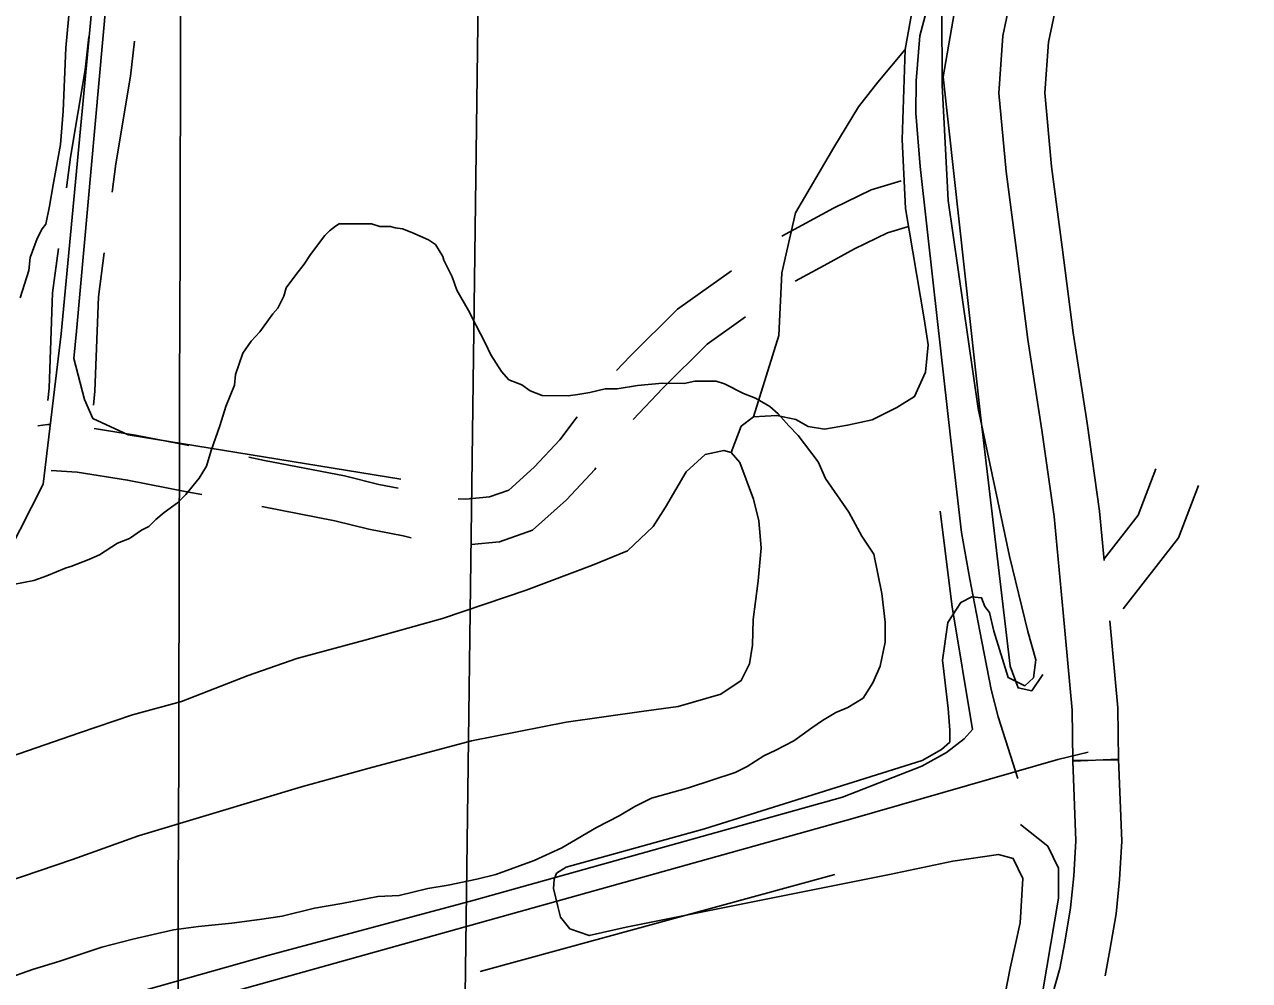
# Model space of a CAD drawing. Extents: x 3172297 to 3210190, y 958463 to 983887.
# Drawn here: x 3186905 to 3187707, y 977952 to 978578 of the extents above; entities that cross this region are included whole.
import ezdxf

# ---------------------------------------------------------------- set-up
doc = ezdxf.new("R2010")
doc.units = 0
for name, color, linetype in [('V-GRID-MAJR', 7, 'Continuous'), ('V-LEVE-TOET', 7, 'Continuous'), ('V-ROAD-CNTR', 7, 'Continuous'), ('V-SITE-VEGE', 7, 'Continuous'), ('V-TOPO-SHOR', 7, 'Continuous'), ('V-UTIL-LINE', 7, 'Continuous'), ('V-WETL-SWMP', 7, 'Continuous')]:
    doc.layers.add(name, color=color, linetype=linetype)

msp = doc.modelspace()

# ---------------------------------------------------------------- linework, layer by layer
at = {"layer": 'V-GRID-MAJR'}
msp.add_spline([(3186968.949, 963893.691), (3186984.815, 969953.976), (3187000.6890000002, 976017.346), (3187016.5640000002, 982080.767), (3187016.572, 982083.799)], degree=3, dxfattribs=at)
at = {"layer": 'V-LEVE-TOET'}
msp.add_lwpolyline([(3187545.552, 977935.023), (3187550.2830000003, 977959.761), (3187556.844, 977989.404), (3187558.751, 978018.318), (3187552.37, 978031.56), (3187542.7970000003, 978034.061), (3187512.759, 978029.666), (3187471.33, 978021.001), (3187299.0870000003, 977986.529), (3187274.884, 977981.007), (3187262.27, 977985.351), (3187256.159, 977993.002), (3187254.359, 978000.162), (3187251.373, 978011.85), (3187251.801, 978017.679), (3187253.4050000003, 978021.885), (3187259.671, 978025.889), (3187350.4020000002, 978050.963), (3187492.744, 978095.726), (3187505.515, 978102.802), (3187510.844, 978107.731), (3187510.793, 978115.424), (3187509.765, 978129.635), (3187506.06, 978161.307), (3187509.626, 978186.037), (3187518.162, 978199.144), (3187525.363, 978202.92), (3187531.6580000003, 978202.265), (3187533.794, 978196.451), (3187536.852, 978192.508), (3187539.727, 978180.409), (3187549.019, 978149.939), (3187560.011, 978144.6510000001), (3187565.569, 978149.816), (3187567.123, 978161.479), (3187561.872, 978180.089), (3187549.892, 978229.421), (3187529.438, 978326.243), (3187509.89, 978462.226), (3187505.89, 978537.949), (3187505.563, 978587.59)], dxfattribs=at)
at = {"layer": 'V-ROAD-CNTR'}
for points in [[(3187555.3000000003, 978083.843), (3187542.461, 978124.291), (3187538.0500000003, 978142.23), (3187530.483, 978180.337), (3187523.896, 978214.319), (3187518.606, 978244.9720000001), (3187511.526, 978305.343), (3187500.203, 978406.549), (3187491.577, 978484.559), (3187488.642, 978519.519), (3187488.818, 978540.666), (3187491.327, 978570.098), (3187503.992, 978618.023)], [(3187615.602583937, 978187.1948700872), (3187620.893752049, 978130.2178081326), (3187621.2989431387, 978096.0860582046), (3187591.3010568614, 978095.7299417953), (3187590.9102479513, 978128.6501918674), (3187584.9661943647, 978192.6577422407), (3187579.1432287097, 978255.4296301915), (3187571.146857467, 978312.0599293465), (3187561.9321686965, 978371.3740427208), (3187554.6424707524, 978427.8406088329), (3187547.672005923, 978481.3884174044), (3187543.0708768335, 978532.5485663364), (3187545.587983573, 978570.1138332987), (3187552.793886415, 978604.4055087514)], [(3187581.932113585, 978597.1864912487), (3187575.380016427, 978566.0061667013), (3187573.161123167, 978532.8914336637), (3187577.4979940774, 978484.6695825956), (3187584.393529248, 978431.6973911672), (3187591.635831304, 978375.5979572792), (3187600.8231425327, 978316.4600706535), (3187608.9487712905, 978258.9143698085), (3187611.9448233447, 978226.6167649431)], [(3186947.3792561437, 978569.4871735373), (3186944.960710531, 978547.9751253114), (3186935.2732991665, 978490.7844796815), (3186932.6367989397, 978470.6151384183)], [(3186977.2454339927, 978566.6157593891), (3186974.679289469, 978543.7908746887), (3186964.9467008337, 978486.3335203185), (3186962.5164937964, 978467.742330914)], [(3187479.0823646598, 978475.1256167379), (3187459.3008714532, 978469.3247107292), (3187434.768170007, 978457.3075875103), (3187414.2569098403, 978446.1003727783), (3187400.9239391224, 978438.8736536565)], [(3187483.831873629, 978445.255080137), (3187470.1991285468, 978441.2572892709), (3187448.565829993, 978430.6604124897), (3187428.59709016, 978419.7496272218), (3187409.6643314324, 978409.4877184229)], [(3186927.452248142, 978430.9530995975), (3186923.637129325, 978401.7672749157), (3186921.2635681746, 978339.4595383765), (3186920.443775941, 978331.2922101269)], [(3186957.33194613, 978428.0803160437), (3186953.562870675, 978399.2467250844), (3186951.2064318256, 978337.3884616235), (3186950.3062438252, 978328.4201760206)], [(3187367.961793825, 978416.3816206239), (3187332.671025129, 978391.2130868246), (3187301.5901794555, 978360.4528861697), (3187292.7355830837, 978351.1005280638)], [(3187377.2228474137, 978386.1386127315), (3187352.056974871, 978368.1909131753), (3187323.039820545, 978339.4731138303), (3187303.6330816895, 978318.975423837)], [(3187266.9298005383, 978320.6207039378), (3187255.5151445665, 978305.5680816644), (3187238.8554195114, 978287.7108827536), (3187222.1773272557, 978272.6926872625), (3187209.639800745, 978268.2803168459), (3187194.1430043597, 978266.8035045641), (3187189.0487960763, 978266.9927396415)], [(3186922.1664032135, 978315.6432048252), (3186920.5944955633, 978315.7433461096), (3186914.009755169, 978314.7978094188)], [(3187012.8009404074, 978301.9812143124), (3186977.8604748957, 978308.7821979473), (3186950.9162983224, 978313.0664893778)], [(3187149.844261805, 978273.9235535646), (3187137.1384913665, 978276.4219173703), (3187114.7698125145, 978281.9925691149), (3187062.247952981, 978292.1802070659), (3187052.0382738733, 978294.2075884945)], [(3187021.2508965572, 978269.7354164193), (3187011.5702591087, 978271.657743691), (3186972.6375251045, 978279.2358020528), (3186939.780748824, 978284.4602335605), (3186922.621515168, 978285.5533942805)], [(3187279.2845773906, 978287.2633326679), (3187278.4948554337, 978286.2219183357), (3187259.9005804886, 978266.2911172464), (3187237.7946727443, 978246.3853127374), (3187216.138199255, 978238.7636831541), (3187197.6755059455, 978237.004227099)], [(3187611.8386024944, 978227.761831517), (3187634.0955690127, 978256.3779313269), (3187645.7001329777, 978286.5497976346)], [(3187624.414882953, 978195.0666738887), (3187660.5020559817, 978241.4644677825), (3187673.7005011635, 978275.7804252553)], [(3187158.1987414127, 978241.4982788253), (3187153.141803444, 978242.7006873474), (3187130.6155086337, 978247.1300826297), (3187108.284187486, 978252.6914308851), (3187060.4871283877, 978261.9626017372)], [(3187601.3677604, 978101.1757696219), (3187581.49280015, 978096.2487794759), (3187447.4910681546, 978057.799856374), (3187093.634775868, 977958.8200543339), (3186913.8631354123, 977908.7111545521), (3186698.13956686, 977847.0902777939), (3186571.4328202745, 977812.9423460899), (3186374.827213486, 977764.70744256), (3186086.1107909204, 977699.973572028), (3185607.2547486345, 977595.416781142), (3185265.9544312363, 977517.4919369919), (3185104.646753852, 977484.2040035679), (3185035.4998921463, 977468.1480356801), (3184958.9310452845, 977461.2210495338), (3184850.9762611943, 977449.2580734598), (3184588.334786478, 977432.1721076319), (3184367.485228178, 977423.5491248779)], [(3187575.3609096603, 977932.4597304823), (3187582.938464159, 977959.5541176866), (3187586.0874843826, 977976.736252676), (3187589.956883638, 977999.1814912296), (3187591.960481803, 978020.1466499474), (3187593.330724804, 978043.16002488), (3187591.3112268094, 978095.3277601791), (3187621.2887731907, 978096.4882398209), (3187623.3652751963, 978042.8479751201), (3187621.875518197, 978017.8273500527), (3187619.713116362, 977995.2005087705), (3187615.6245156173, 977971.483747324), (3187612.530234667, 977954.6002885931)]]:
    msp.add_lwpolyline(points, dxfattribs=at)
at = {"layer": 'V-SITE-VEGE'}
for p, q in [((3186934.906, 978590.365), (3186932.377, 978562.277)), ((3186932.377, 978562.277), (3186930.542, 978520.909)), ((3186930.542, 978520.909), (3186928.836, 978499.059)), ((3186928.836, 978499.059), (3186923.9760000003, 978472.5480000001)), ((3186923.9760000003, 978472.5480000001), (3186921.541, 978458.511)), ((3186921.541, 978458.511), (3186919.122, 978446.8149999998)), ((3186916.758, 978443.7079999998), (3186913.594, 978437.4839999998)), ((3186919.122, 978446.8149999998), (3186916.758, 978443.7079999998)), ((3187101.765, 978439.362), (3187104.9080000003, 978442.463)), ((3187104.9080000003, 978442.463), (3187108.832, 978445.559)), ((3187108.832, 978445.559), (3187111.185, 978447.105)), ((3187111.185, 978447.105), (3187132.2630000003, 978446.966)), ((3187132.2630000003, 978446.966), (3187137.719, 978445.3690000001)), ((3187137.719, 978445.3690000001), (3187144.7460000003, 978445.324)), ((3187144.7460000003, 978445.324), (3187147.863, 978444.5210000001)), ((3187147.863, 978444.5210000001), (3187152.543, 978443.7099999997)), ((3187152.543, 978443.7099999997), (3187158.773, 978441.326)), ((3187158.773, 978441.326), (3187169.67, 978436.571)), ((3186913.594, 978437.4839999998), (3186908.829, 978425.022)), ((3187092.313, 978426.9329999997), (3187101.765, 978439.362)), ((3187169.67, 978436.571), (3187174.333, 978433.417)), ((3187174.333, 978433.417), (3187178.97, 978425.579)), ((3186908.829, 978425.022), (3186907.991, 978416.4409999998)), ((3187088.369, 978420.7129999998), (3187092.313, 978426.9329999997)), ((3187178.97, 978425.579), (3187179.732, 978423.2320000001)), ((3186907.991, 978416.4409999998), (3186902.406, 978398.5210000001)), ((3187082.855, 978413.723), (3187088.369, 978420.7129999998)), ((3187179.732, 978423.2320000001), (3187185.124, 978412.2649999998)), ((3187076.556, 978405.1730000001), (3187082.855, 978413.723)), ((3187185.124, 978412.2649999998), (3187188.19, 978403.655)), ((3187074.958, 978399.7209999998), (3187076.556, 978405.1730000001)), ((3187188.19, 978403.655), (3187195.909, 978390.333)), ((3187071.004, 978391.9400000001), (3187074.958, 978399.7209999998)), ((3187059.1890000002, 978376.402), (3187067.8540000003, 978388.055)), ((3187067.8540000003, 978388.055), (3187071.004, 978391.9400000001)), ((3187195.909, 978390.333), (3187200.531, 978380.932)), ((3187053.684, 978370.193), (3187059.1890000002, 978376.402)), ((3187200.531, 978380.932), (3187206.7, 978369.179)), ((3187048.166, 978362.4230000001), (3187053.684, 978370.193)), ((3187206.7, 978369.179), (3187210.552, 978361.35)), ((3187043.3880000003, 978348.4), (3187048.166, 978362.4230000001)), ((3187210.552, 978361.35), (3187217.505, 978350.3719999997)), ((3187042.563, 978341.3790000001), (3187043.3880000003, 978348.4)), ((3187217.505, 978350.3719999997), (3187222.154, 978344.875)), ((3187222.154, 978344.875), (3187230.723, 978341.697)), ((3187336.9080000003, 978342.555), (3187343.9450000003, 978344.0709999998)), ((3187343.9450000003, 978344.0709999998), (3187357.9960000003, 978343.978)), ((3187357.9960000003, 978343.978), (3187363.452, 978342.381)), ((3187037.005, 978327.3629999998), (3187042.563, 978341.3790000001)), ((3187230.723, 978341.697), (3187236.16, 978337.7569999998)), ((3187236.16, 978337.7569999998), (3187243.947, 978334.582)), ((3187267.372, 978335.209), (3187275.191, 978336.7179999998)), ((3187275.191, 978336.7179999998), (3187285.355, 978338.9939999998)), ((3187285.355, 978338.9940000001), (3187293.162, 978338.944)), ((3187293.162, 978338.944), (3187306.45, 978341.1950000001)), ((3187306.45, 978341.1950000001), (3187322.8540000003, 978342.649)), ((3187322.8540000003, 978342.649), (3187336.9080000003, 978342.555)), ((3187363.452, 978342.381), (3187375.9020000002, 978336.0530000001)), ((3187375.9020000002, 978336.0530000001), (3187383.686, 978332.878)), ((3187243.947, 978334.582), (3187261.124, 978334.4670000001)), ((3187261.124, 978334.4670000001), (3187267.372, 978335.209)), ((3187383.686, 978332.878), (3187393.023, 978327.3509999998)), ((3187033.017, 978314.899), (3187037.005, 978327.3629999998)), ((3187393.023, 978327.3509999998), (3187398.454, 978322.632)), ((3187398.454, 978322.632), (3187405.43, 978314.7779999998)), ((3187027.4450000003, 978298.539), (3187033.017, 978314.899)), ((3187405.43, 978314.7779999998), (3187411.633, 978308.4909999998)), ((3187411.633, 978308.4909999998), (3187424.791, 978291.226)), ((3187024.256, 978288.41), (3187027.4450000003, 978298.539)), ((3187019.517, 978280.636), (3187024.256, 978288.41)), ((3187424.791, 978291.226), (3187429.404, 978280.265)), ((3187010.86, 978269.763), (3187019.517, 978280.636)), ((3187429.404, 978280.265), (3187444.872, 978258.302)), ((3186996.7290000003, 978258.1449999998), (3187005.357, 978264.334)), ((3187005.357, 978264.334), (3187010.86, 978269.763)), ((3186991.234, 978253.496), (3186996.7290000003, 978258.1449999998)), ((3187444.872, 978258.302), (3187453.357, 978242.631)), ((3186981.8170000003, 978246.5299999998), (3186986.517, 978248.8429999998)), ((3186986.517, 978248.843), (3186991.234, 978253.496)), ((3186966.146, 978238.0480000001), (3186973.975, 978241.118)), ((3186973.975, 978241.118), (3186981.8170000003, 978246.5299999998)), ((3187453.357, 978242.631), (3187461.086, 978230.8689999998)), ((3186954.384, 978230.316), (3186966.146, 978238.0480000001)), ((3186935.596, 978222.6340000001), (3186947.3370000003, 978227.24)), ((3186947.3370000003, 978227.24), (3186954.384, 978230.316)), ((3187461.086, 978230.8689999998), (3187466.382, 978205.071)), ((3186911.3310000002, 978213.427), (3186919.941, 978216.492)), ((3186919.941, 978216.492), (3186932.469, 978221.875)), ((3186932.469, 978221.875), (3186935.596, 978222.6340000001)), ((3186891.009, 978209.6560000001), (3186911.3310000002, 978213.427)), ((3187466.382, 978205.071), (3187468.6, 978186.317)), ((3187468.6, 978186.317), (3187468.512, 978173.046)), ((3187468.512, 978173.046), (3187465.287, 978157.4529999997)), ((3187465.287, 978157.4529999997), (3187460.529, 978146.5530000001)), ((3187460.529, 978146.5530000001), (3187454.217, 978136.4459999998)), ((3187454.217, 978136.4459999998), (3187444.026, 978130.2679999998)), ((3187444.026, 978130.268), (3187436.199, 978127.198)), ((3187427.575, 978121.7909999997), (3187420.517, 978117.15)), ((3187436.199, 978127.198), (3187427.575, 978121.7909999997)), ((3187414.24, 978112.507), (3187408.75, 978108.6410000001)), ((3187420.517, 978117.15), (3187414.24, 978112.507)), ((3187408.75, 978108.6410000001), (3187396.998, 978102.4720000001)), ((3187389.164, 978098.62), (3187378.1890000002, 978091.667)), ((3187396.998, 978102.4720000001), (3187389.164, 978098.62)), ((3187370.356, 978087.8150000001), (3187339.843, 978077.867)), ((3187378.1890000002, 978091.667), (3187370.356, 978087.8150000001)), ((3187339.843, 978077.867), (3187315.592, 978071)), ((3187304.627, 978065.606), (3187294.436, 978059.429)), ((3187315.592, 978071), (3187304.627, 978065.606)), ((3187294.436, 978059.429), (3187279.551, 978051.721)), ((3187279.551, 978051.721), (3187256.825, 978038.5970000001)), ((3187256.825, 978038.5970000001), (3187238.811, 978030.1290000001)), ((3187238.811, 978030.1290000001), (3187213.7660000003, 978020.927)), ((3187201.254, 978017.886), (3187182.4930000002, 978014.1089999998)), ((3187213.7660000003, 978020.927), (3187201.254, 978017.886)), ((3187150.435, 978007.291), (3187136.38, 978006.6029999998)), ((3187169.203, 978011.8520000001), (3187150.435, 978007.2910000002)), ((3187182.4930000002, 978014.109), (3187169.203, 978011.8520000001)), ((3187112.926, 978002.0750000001), (3187094.951, 977999.0709999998)), ((3187136.38, 978006.603), (3187112.926, 978002.0750000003)), ((3187058.986, 977991.501), (3187041.015, 977989.277)), ((3187073.8340000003, 977993.746), (3187058.986, 977991.501)), ((3187094.951, 977999.0709999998), (3187073.8340000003, 977993.746)), ((3187002.727, 977984.845), (3186976.142, 977978.777)), ((3187019.1380000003, 977987.0800000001), (3187002.727, 977984.845)), ((3187041.015, 977989.277), (3187019.1380000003, 977987.0800000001)), ((3186976.142, 977978.777), (3186955.81, 977973.444)), ((3186955.81, 977973.444), (3186928.4220000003, 977964.2590000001)), ((3186928.4220000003, 977964.2590000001), (3186910.43, 977958.911)), ((3186910.43, 977958.911), (3186893.213, 977952.78))]:
    msp.add_line(p, q, dxfattribs=at)
at = {"layer": 'V-TOPO-SHOR'}
msp.add_line((3187435.6671250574, 978021.1335438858), (3187203.3915186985, 977957.4290136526), dxfattribs=at)
for points in [[(3187151.515772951, 978279.8443223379), (3186973.035125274, 978308.8540146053), (3186949.8499473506, 978319.624484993), (3186944.5243128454, 978332.1363195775), (3186937.4484844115, 978358.9366718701), (3186939.278145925, 978376.7873855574), (3186961.3091368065, 978621.3496683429), (3186974.205064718, 978782.0149212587), (3186994.574158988, 979076.5759788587), (3187027.3888648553, 979349.679978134), (3187051.2274429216, 979603.1654103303), (3187082.618654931, 980022.6858786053), (3187110.244587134, 980363.652610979), (3187122.844719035, 980404.6885025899), (3187130.0618231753, 980435.024561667), (3187131.8958995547, 980454.6607882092), (3187130.150120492, 980470.7348187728), (3187131.9709522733, 980485.0145067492), (3187135.5640523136, 980493.9332412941), (3187162.342330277, 980492.0815054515), (3187237.347114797, 980497.2526196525), (3187256.992171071, 980498.9895689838), (3187298.0501370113, 980495.3170013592)], [(3187755.2370005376, 979449.6551533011), (3187742.2527753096, 979253.2796432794), (3187727.7346845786, 979158.6827808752), (3187720.47343178, 979110.4915932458), (3187695.2908274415, 979035.561861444), (3187625.1525313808, 978832.1855757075), (3187567.7556429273, 978726.9815929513), (3187528.2624465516, 978641.3741029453), (3187519.273074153, 978616.3989973), (3187506.593474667, 978543.2238742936), (3187531.043211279, 978321.758472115), (3187550.277685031, 978157.4427259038), (3187555.5989046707, 978143.1453784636), (3187564.5220540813, 978141.3377912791), (3187571.6905946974, 978152.0332089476)], [(3187367.826, 978297.329), (3187374.3456952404, 978314.5574467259), (3187382.39595512, 978320.7868748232), (3187397.575021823, 978321.6421048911), (3187410.0669895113, 978318.9329315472), (3187418.090760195, 978314.4492825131), (3187428.7994224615, 978312.6372804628), (3187443.98290403, 978315.278023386), (3187460.0613494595, 978318.809315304), (3187476.1508320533, 978326.8043893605), (3187487.774325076, 978333.917744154), (3187494.95611029, 978349.9697003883), (3187496.7857718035, 978367.8204140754), (3187494.1494437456, 978384.7894084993), (3187481.8296558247, 978457.1335831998), (3187479.7092401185, 978502.2233013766), (3187481.6404435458, 978561.1408107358), (3187487.0720348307, 978591.4812846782)], [(3187382.39595512, 978320.7868748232), (3187399.0432912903, 978373.8650447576), (3187400.93034606, 978414.9274255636), (3187409.9550373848, 978454.1866340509), (3187435.058174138, 978496.9771344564), (3187451.194012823, 978523.7200934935), (3187463.732336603, 978539.7588051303), (3187481.6404435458, 978561.1408107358)], [(3186892.953, 978016.044), (3186936.737, 978030.962), (3186979.9, 978046.289), (3187028.424, 978061.033), (3187086.613, 978078.519), (3187130.828, 978090.762), (3187197.873, 978108.514), (3187259.805, 978120.873), (3187309, 978127.794), (3187333.082, 978131.044), (3187361.0470000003, 978139.0580000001), (3187374.38, 978148.005), (3187379.8710000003, 978158.96), (3187381.644, 978171.127), (3187382.15, 978188.025), (3187385.29, 978211.532), (3187385.449, 978213.289), (3187387.401, 978234.828), (3187385.843, 978252.535), (3187382.451, 978266.73), (3187373.434, 978290.773), (3187367.826, 978297.329), (3187362.874, 978298.533), (3187350.736, 978295.979), (3187338.2430000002, 978284.566), (3187324.859, 978261.497), (3187316.643, 978248.779), (3187299.853, 978233.012), (3187277.0470000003, 978223.589), (3187233.478, 978207.229), (3187178.798, 978188.736), (3187128.006, 978174.39), (3187083.378, 978162.556), (3187051.517, 978151.425), (3187007.954, 978134.243), (3186975.872, 978125.582), (3186941.132, 978113.814), (3186895.91, 978098.063)], [(3185914.8873046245, 977676.2703131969), (3186125.703645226, 977726.6364754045), (3186207.879177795, 977743.3957637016), (3186360.6310316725, 977779.6213062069), (3186561.609392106, 977822.8696987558), (3186791.217766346, 977891.0446334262), (3187064.59327987, 977968.0389681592), (3187199.4900051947, 978004.308659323), (3187440.7020055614, 978071.5621409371), (3187492.532649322, 978091.9675076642), (3187508.6243393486, 978100.8553381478), (3187520.252247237, 978109.7542057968), (3187525.624237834, 978115.9902561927), (3187512.4315603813, 978196.3714461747), (3187504.551272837, 978258.884263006)], [(3187557.163674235, 978053.8653208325), (3187574.9834838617, 978039.5370693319), (3187582.090216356, 978025.2353070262), (3187582.041652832, 978005.5946656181), (3187569.35763848, 977930.6340297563), (3187524.41077649, 977805.7585015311), (3187499.201682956, 977720.1156925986), (3187491.953674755, 977677.2810435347), (3187461.6132008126, 977682.7126348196)]]:
    msp.add_lwpolyline(points, dxfattribs=at)
at = {"layer": 'V-UTIL-LINE'}
msp.add_lwpolyline([(3187635.262, 982082.2700000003), (3187381.813, 980448.0980000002), (3187210.375, 979229.6460000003), (3187191.674, 977791.7560000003), (3187172.991, 976976.0270000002), (3187150.431, 974766.1690000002), (3187135.8370000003, 973665.6670000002), (3187111.286, 971559.6250000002)], dxfattribs=at)
at = {"layer": 'V-WETL-SWMP'}
for p, q in [((3186949.0284230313, 978585.6445586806), (3186929.311644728, 978375.0924803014)), ((3186929.311644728, 978375.0924803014), (3186917.533763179, 978276.5251769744)), ((3186917.533763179, 978276.5251769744), (3186883.3733951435, 978209.8100908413))]:
    msp.add_line(p, q, dxfattribs=at)

doc.saveas('drawing.dxf')
